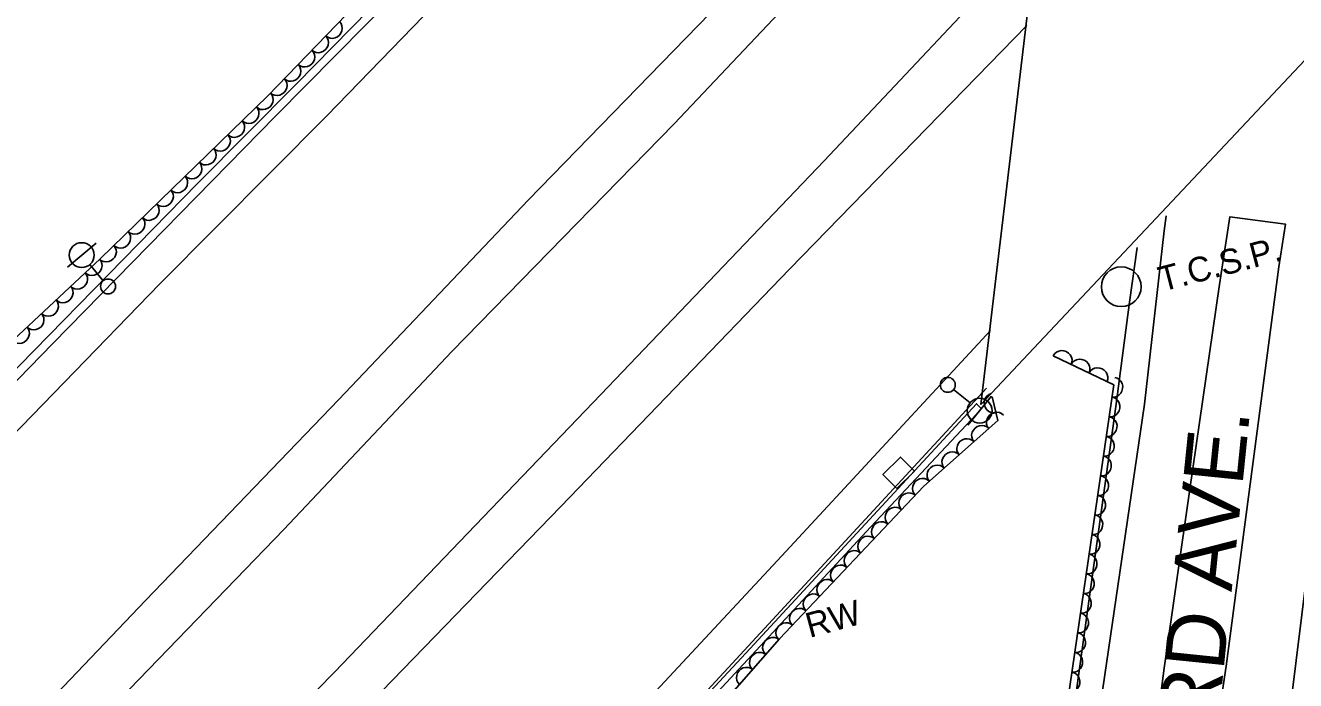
# Model space of a CAD drawing. Extents: x 1722896 to 1754269, y 648279 to 666297.
# Drawn here: x 1742170.8 to 1742426.5, y 651127.2 to 651259.2 of the extents above; entities that cross this region are included whole.
import ezdxf

# ---------------------------------------------------------------- set-up
doc = ezdxf.new("R2010")
doc.units = 0
for name, color, linetype in [('DESIGN - CENTERLINE - Proposed', 7, 'Continuous'), ('DESIGN - PUBLIC HEARING - Shapes', 7, 'Continuous'), ('DESIGN - SCRATCH - User 1', 7, 'Continuous'), ('DESIGN - SHEET - Linework', 7, 'Continuous'), ('SURVEY - CENTERLINE - Preliminary Text', 7, 'Continuous'), ('SURVEY - DRAINAGE - Natural Features', 7, 'Continuous'), ('SURVEY - DTM - Breaklines', 7, 'Continuous'), ('SURVEY - VEGETATION - Features with Text', 7, 'Continuous')]:
    doc.layers.add(name, color=color, linetype=linetype)

msp = doc.modelspace()

# ---------------------------------------------------------------- linework, layer by layer
at = {"layer": 'DESIGN - CENTERLINE - Proposed'}
msp.add_lwpolyline([(1742496.28, 651401.33), (1742487.15, 651314.72), (1742363.17, 651182.85), (1742374.46, 651278.15), (1742418.65, 651323.57), (1742470.35, 651375.65), (1742496.28, 651401.33)], dxfattribs=at)
at = {"layer": 'DESIGN - PUBLIC HEARING - Shapes'}
msp.add_line((1742391.42, 651206.55), (1742391.42, 651206.55), dxfattribs=at)
msp.add_circle((1742391.42, 651206.55), 4, dxfattribs=at)
at = {"layer": 'DESIGN - SCRATCH - User 1'}
for points in [[(1741947.68, 650965.31), (1741992.27, 651010.27), (1742021.11, 651039.3), (1742045.34, 651064.44), (1742071.13, 651090.45), (1742094.73, 651114.26), (1742130.2, 651150.53), (1742160.56, 651181.47), (1742205.42, 651227.34), (1742225.32, 651247.36), (1742306.86, 651330.42), (1742348.37, 651373.7), (1742383.17, 651408.75), (1742390.4, 651415.41)], [(1742390.4, 651415.41), (1742390.06, 651412.16), (1742359.6, 651382.53), (1742330.43, 651351.93), (1742299.89, 651320.61), (1742221.21, 651241), (1742176.33, 651195.14), (1742143.74, 651161.71), (1742099.12, 651115.97), (1742067.23, 651083.89), (1742031.93, 651048), (1741996.44, 651012.33), (1741962.48, 650977.87)], [(1742271.34, 651083.26), (1742270.34, 651083.83), (1742315.86, 651132.76), (1742362.3, 651182.98), (1742363.26, 651181.97), (1742340.94, 651158.1), (1742301.71, 651115.77), (1742274.37, 651086.31), (1742271.34, 651083.26)]]:
    msp.add_lwpolyline(points, dxfattribs=at)
at = {"layer": 'SURVEY - CENTERLINE - Preliminary Text'}
for points in [[(1741620.01, 650668.5), (1741665.65, 650701.56), (1741708.59, 650734.1), (1741759.45, 650775.23), (1741804.57, 650814.37), (1741846.02, 650852.57), (1741886.43, 650891.64), (1741920.03, 650924.63), (1741958.01, 650963.74), (1742017.37, 651023.32), (1742062.06, 651068.58), (1742140.03, 651147.53), (1742197.84, 651207.13), (1742231.46, 651240.95), (1742300.83, 651312.55), (1742354.04, 651368.02)], [(1741648.78, 650588.94), (1741695.82, 650631.69), (1741742.71, 650676.66), (1741790.09, 650723.45), (1741830.1, 650764.21), (1741877.41, 650812.99), (1741920.46, 650857.49), (1741957.7, 650896.69), (1742001.16, 650941.81), (1742041.74, 650984.23), (1742077.82, 651021.35), (1742121.74, 651066.85), (1742157.73, 651104.39), (1742194.98, 651143.33), (1742233.92, 651183.85), (1742272.01, 651223.99), (1742318.47, 651271.76), (1742382.26, 651339.02)], [(1742379.77, 651320.5), (1742344.76, 651285.24), (1742301.4, 651239.35), (1742256.68, 651193.49), (1742222.85, 651157.68), (1742185.94, 651119.48), (1742139.38, 651071.04), (1742091.7, 651021.59), (1742053.2, 650981.31), (1742015.63, 650941.66), (1741978.68, 650903.45), (1741947.95, 650871.77), (1741908.71, 650831.03), (1741880.07, 650801.31), (1741839.8, 650759.02), (1741801.09, 650720.05), (1741768.42, 650687.53), (1741727.8, 650648.12), (1741689.57, 650612.01), (1741652.52, 650579.11)], [(1741662.03, 650552.37), (1741693.72, 650580.8), (1741735.66, 650618.41), (1741760.13, 650642.66), (1741791.48, 650672.81), (1741831.82, 650713.25), (1741859.8, 650742.9), (1741902.81, 650787.37), (1741925.53, 650811.19), (1741957.34, 650843.77), (1741997.58, 650885.7), (1742045.9, 650935.89), (1742073.55, 650964.85), (1742102.33, 650993.94), (1742131.19, 651024.04), (1742170.69, 651064.96), (1742197.55, 651092.77), (1742233.01, 651128.94), (1742286.67, 651184.87), (1742331.6, 651231.91), (1742374.24, 651277.22)], [(1741665.14, 650542.47), (1741732.08, 650602.65), (1741777.65, 650645.56), (1741828.16, 650696.23), (1741889.96, 650758.76), (1741942.34, 650813.23), (1741999.45, 650872.43), (1742051.27, 650926.68), (1742111.76, 650989.91), (1742157.61, 651036.91), (1742198.1, 651078.94), (1742240.45, 651122.93), (1742278.56, 651162.31), (1742324.63, 651210.09), (1742372.42, 651259.14)], [(1742400.48, 651220.8), (1742400.04, 651217.79), (1742396.1, 651182.9), (1742387.7, 651125.64), (1742381.74, 651084.54), (1742374.3, 651031.3)], [(1742389.05, 651048.38), (1742394.14, 651084.53), (1742400.05, 651129.72), (1742405.14, 651165.34), (1742411.21, 651206.97), (1742413.27, 651220.62), (1742424.51, 651219.15), (1742423.15, 651210.53), (1742412.54, 651130.16), (1742403.05, 651067.19)], [(1742394.64, 651214.48), (1742393.09, 651203.42), (1742390.36, 651182.45), (1742368.35, 651024.08)], [(1742421.6, 651088.73), (1742424.44, 651113.4), (1742429.96, 651158.36), (1742433.78, 651185.84), (1742450.27, 651211.81)], [(1741687.5, 650480.7), (1741714.4, 650506.17), (1741763.6, 650553.79), (1741804.73, 650595.68), (1741836.58, 650628.44), (1741879.26, 650672.03), (1741912.37, 650708.79), (1741952.29, 650751.99), (1741992.92, 650796.67), (1742039.96, 650847.64), (1742074.58, 650884.53), (1742114.66, 650928.08), (1742144.87, 650960.66), (1742181.59, 651000.61), (1742199.11, 651018.68), (1742245.9, 651069.63), (1742281.32, 651107.53), (1742323.08, 651152.37), (1742365.1, 651197.71)], [(1742364.32, 651186.1), (1742308.16, 651125.38), (1742265.99, 651080.07), (1742227.92, 651038.92), (1742181.9, 650989.59), (1742146.91, 650951.44), (1742105.33, 650906.72), (1742062.63, 650860.68), (1742016.37, 650810.34), (1741963.86, 650751.85), (1741923.92, 650707.74), (1741883.32, 650664.75), (1741845.57, 650625.22), (1741809.68, 650586.12), (1741769.72, 650546.04), (1741691.82, 650469.87)]]:
    msp.add_lwpolyline(points, dxfattribs=at)
at = {"layer": 'SURVEY - DRAINAGE - Natural Features'}
msp.add_line((1742346.61, 651169.08), (1742346.61, 651169.08), dxfattribs=at)
msp.add_lwpolyline([(1742346.27, 651165.89), (1742343.43, 651168.71), (1742346.95, 651172.26), (1742349.79, 651169.44), (1742346.27, 651165.89)], dxfattribs=at)
at = {"layer": 'SURVEY - DTM - Breaklines'}
for p, q in [((1742182.14, 651212.92), (1742185.02, 651215.33)), ((1742182.14, 651212.92), (1742179.27, 651210.51)), ((1742186.48, 651207.75), (1742183.75, 651211)), ((1742357.67, 651185.85), (1742360.97, 651183.17)), ((1742362.91, 651181.59), (1742365.27, 651184.51)), ((1742362.91, 651181.59), (1742360.54, 651178.68))]:
    msp.add_line(p, q, dxfattribs=at)
for centre, radius in [((1742182.14, 651212.92), 2.5), ((1742187.44, 651206.6), 1.5), ((1742356.5, 651186.79), 1.5), ((1742362.91, 651181.59), 2.5)]:
    msp.add_circle(centre, radius, dxfattribs=at)
at = {"layer": 'SURVEY - VEGETATION - Features with Text'}
for points in [[(1742391.81, 651418.77), (1742367.23, 651396.49), (1742339.67, 651369.62), (1742318.46, 651346.13), (1742287.93, 651317.15), (1742257.14, 651283.87), (1742219.62, 651245), (1742185.82, 651212.16), (1742163.19, 651191.02), (1742152.06, 651184.32), (1742130.59, 651193.92), (1742118.41, 651204.36), (1742101.85, 651205.96), (1742095.94, 651202.51), (1742085.58, 651198.76), (1742082.45, 651173.99), (1742083.4, 651160.63), (1742058.64, 651132.53), (1742048.29, 651127.32), (1742033.47, 651137.14), (1742008.37, 651161.5)], [(1742377.74, 651192.66), (1742389.91, 651186.79), (1742378.32, 651107.21), (1742365.79, 651050.24), (1742361.22, 651015.22)], [(1742159.45, 650958.09), (1742190.58, 650991.99), (1742218.49, 651023.03), (1742247.84, 651051.91), (1742272.89, 651081.48), (1742298.7, 651108.37), (1742322.59, 651135.62), (1742351.65, 651166.36), (1742366.54, 651179.62), (1742365.43, 651184.36)]]:
    msp.add_lwpolyline(points, dxfattribs=at)
for centre, major_axis in [((1742232.65, 651258.51), (-1.39, -1.44)), ((1742229.88, 651255.63), (-1.39, -1.44)), ((1742227.1, 651252.75), (-1.39, -1.44)), ((1742224.32, 651249.87), (-1.39, -1.44)), ((1742221.54, 651247), (-1.39, -1.44)), ((1742218.74, 651244.15), (-1.43, -1.39)), ((1742215.87, 651241.36), (-1.43, -1.39)), ((1742213, 651238.57), (-1.43, -1.39)), ((1742210.13, 651235.78), (-1.43, -1.39)), ((1742207.26, 651233), (-1.43, -1.39)), ((1742204.39, 651230.21), (-1.43, -1.39)), ((1742201.52, 651227.42), (-1.43, -1.39)), ((1742198.65, 651224.63), (-1.43, -1.39)), ((1742195.79, 651221.85), (-1.43, -1.39)), ((1742192.92, 651219.06), (-1.43, -1.39)), ((1742190.05, 651216.27), (-1.43, -1.39)), ((1742187.18, 651213.48), (-1.43, -1.39)), ((1742184.28, 651210.73), (-1.46, -1.37)), ((1742181.36, 651208), (-1.46, -1.37)), ((1742178.44, 651205.27), (-1.46, -1.37)), ((1742175.51, 651202.53), (-1.46, -1.37)), ((1742172.59, 651199.8), (-1.46, -1.37)), ((1742169.67, 651197.07), (-1.46, -1.37)), ((1742379.54, 651191.79), (1.8, -0.87)), ((1742383.14, 651190.05), (1.8, -0.87)), ((1742386.75, 651188.32), (1.8, -0.87)), ((1742389.84, 651186.31), (-0.29, -1.98)), ((1742365.72, 651183.1), (-0.46, 1.95)), ((1742389.27, 651182.36), (-0.29, -1.98)), ((1742366.22, 651179.34), (1.49, 1.33)), ((1742388.69, 651178.4), (-0.29, -1.98)), ((1742363.23, 651176.68), (1.49, 1.33)), ((1742360.25, 651174.02), (1.49, 1.33)), ((1742388.11, 651174.44), (-0.29, -1.98)), ((1742357.26, 651171.36), (1.49, 1.33)), ((1742354.27, 651168.7), (1.49, 1.33)), ((1742387.54, 651170.48), (-0.29, -1.98)), ((1742351.31, 651166.01), (1.37, 1.45)), ((1742386.96, 651166.52), (-0.29, -1.98)), ((1742348.57, 651163.1), (1.37, 1.45)), ((1742345.82, 651160.19), (1.37, 1.45)), ((1742386.38, 651162.56), (-0.29, -1.98)), ((1742385.81, 651158.61), (-0.29, -1.98)), ((1742343.07, 651157.29), (1.37, 1.45)), ((1742340.32, 651154.38), (1.37, 1.45)), ((1742385.23, 651154.65), (-0.29, -1.98)), ((1742337.57, 651151.47), (1.37, 1.45)), ((1742384.65, 651150.69), (-0.29, -1.98)), ((1742334.83, 651148.56), (1.37, 1.45)), ((1742332.08, 651145.66), (1.37, 1.45)), ((1742384.08, 651146.73), (-0.29, -1.98)), ((1742329.33, 651142.75), (1.37, 1.45)), ((1742383.5, 651142.77), (-0.29, -1.98)), ((1742326.58, 651139.84), (1.37, 1.45)), ((1742382.93, 651138.82), (-0.29, -1.98)), ((1742323.84, 651136.94), (1.37, 1.45)), ((1742382.35, 651134.86), (-0.29, -1.98)), ((1742321.15, 651133.98), (1.32, 1.5)), ((1742318.51, 651130.97), (1.32, 1.5)), ((1742381.77, 651130.9), (-0.29, -1.98)), ((1742315.88, 651127.96), (1.32, 1.5)), ((1742381.2, 651126.94), (-0.29, -1.98))]:
    msp.add_ellipse(centre, major_axis=major_axis, ratio=0.940188, start_param=0, end_param=3.141593, dxfattribs=at)

# ---------------------------------------------------------------- texts
at = {"layer": 'DESIGN - PUBLIC HEARING - Shapes'}
msp.add_text('T.C.S.P.', height=5, rotation=14.5838, dxfattribs=at).set_placement((1742399.65, 651205.54))
at = {"layer": 'DESIGN - SCRATCH - User 1'}
msp.add_text('RW', height=5, rotation=15.2159, dxfattribs=at).set_placement((1742328.67, 651135.81))
at = {"layer": 'DESIGN - SHEET - Linework'}
msp.add_text('BRANSFORD AVE.', height=12, rotation=84.1658, dxfattribs=at).set_placement((1742402.93, 651040.35))

doc.saveas('drawing.dxf')
